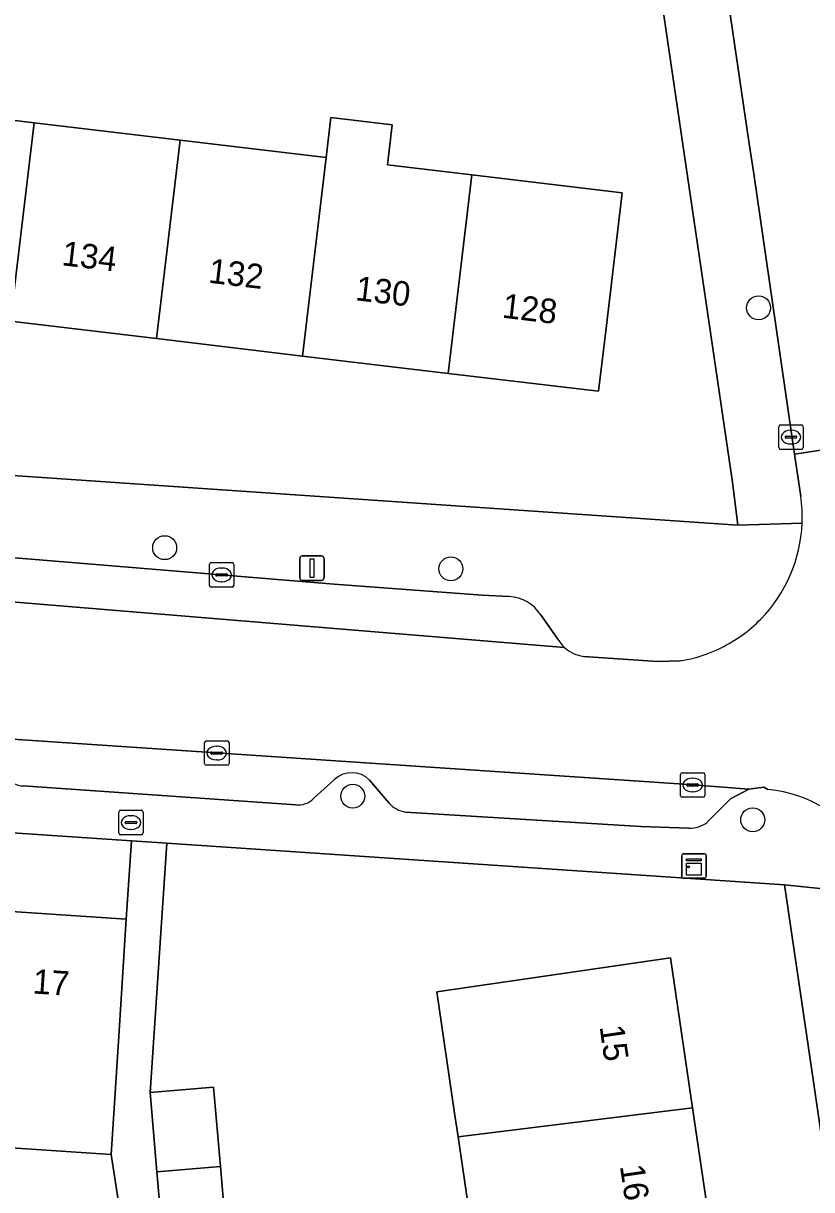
# Model space of a CAD drawing. Extents: x 159053 to 160042, y 380449 to 381423.
# Drawn here: x 159459.97 to 159492.17, y 381158.52 to 381206.15 of the extents above; entities that cross this region are included whole.
import ezdxf

# ---------------------------------------------------------------- set-up
doc = ezdxf.new("R2010")
doc.units = 0
for name, color, linetype in [('IMGEO_Boom', 7, 'Continuous'), ('IMGEO_Brandkraan', 7, 'Continuous'), ('IMGEO_Erf', 7, 'Continuous'), ('IMGEO_Kast', 7, 'Continuous'), ('IMGEO_Kolk', 7, 'Continuous'), ('IMGEO_Lichtmast', 7, 'Continuous'), ('IMGEO_Pand', 7, 'Continuous'), ('IMGEO_Pand_nummerreeks', 7, 'Continuous'), ('IMGEO_Parkeervlak_open', 7, 'Continuous'), ('IMGEO_Rijbaan_lokaal_open', 7, 'Continuous'), ('IMGEO_Voetpad_open', 7, 'Continuous')]:
    doc.layers.add(name, color=color, linetype=linetype)

msp = doc.modelspace()

# ---------------------------------------------------------------- linework, layer by layer
at = {"layer": 'IMGEO_Boom'}
for centre in [(159490.005, 381194.532), (159465.747, 381184.735), (159477.438, 381183.871), (159473.428, 381174.586), (159489.765, 381173.623)]:
    msp.add_circle(centre, 0.489, dxfattribs=at)
at = {"layer": 'IMGEO_Brandkraan'}
for p, q in [((159463.869, 381173.083), (159463.869, 381173.935)), ((159463.944, 381174.009), (159464.796, 381174.009)), ((159464.87, 381173.935), (159464.87, 381173.083)), ((159464.128, 381173.503), (159464.128, 381173.515)), ((159464.566, 381173.466), (159464.168, 381173.466)), ((159464.171, 381173.552), (159464.569, 381173.552)), ((159464.357, 381173.789), (159464.382, 381173.789)), ((159464.612, 381173.515), (159464.612, 381173.503)), ((159464.796, 381173.009), (159463.944, 381173.009)), ((159464.38, 381173.229), (159464.355, 381173.229))]:
    msp.add_line(p, q, dxfattribs=at)
for points in [[(159463.869, 381173.083), (159463.869, 381173.935)], [(159463.944, 381174.009), (159464.796, 381174.009)], [(159464.87, 381173.935), (159464.87, 381173.083)], [(159464.796, 381173.009), (159463.944, 381173.009)]]:
    msp.add_lwpolyline(points, dxfattribs=at)
for centre, radius, start, end in [((159463.946, 381173.933), 0.0765, 91.552, 178.448), ((159463.946, 381173.933), 0.0765, 91.552, 178.448), ((159464.794, 381173.933), 0.0765, 1.552, 88.448), ((159464.794, 381173.933), 0.0765, 1.552, 88.448), ((159464.168, 381173.512), 0.0403, 85.8775, 175.7526), ((159464.165, 381173.502), 0.0366, 178.938, 274.7102), ((159464.569, 381173.509), 0.043, 264.8664, 352.4533), ((159464.573, 381173.514), 0.0386, 1.7309, 96.639), ((159463.946, 381173.085), 0.0765, 181.552, 268.448), ((159463.946, 381173.085), 0.0765, 181.552, 268.448), ((159464.794, 381173.085), 0.0765, 271.552, 358.448), ((159464.794, 381173.085), 0.0765, 271.552, 358.448)]:
    msp.add_arc(centre, radius, start, end, dxfattribs=at)
for centre, major_axis, ratio, start_param, end_param in [((159464.356, 381173.509), (-0.387, 0.002), 0.722429, 4.712389, 7.853982), ((159464.381, 381173.509), (-0.39, 0.002), 0.717154, 1.570796, 4.712389)]:
    msp.add_ellipse(centre, major_axis=major_axis, ratio=ratio, start_param=start_param, end_param=end_param, dxfattribs=at)
at = {"layer": 'IMGEO_Erf'}
for points in [[(159418.399, 381190.504), (159489.16, 381185.654), (159488.937, 381187.416), (159485.126, 381213.338)], [(159454.464, 381202.802), (159460.421, 381202.092), (159466.379, 381201.383), (159472.337, 381200.674), (159472.53, 381202.297), (159475.036, 381201.999), (159474.843, 381200.375), (159478.296, 381199.964), (159484.437, 381199.233), (159483.791, 381193.802), (159483.472, 381191.121), (159477.329, 381191.852), (159471.371, 381192.562), (159465.413, 381193.271), (159459.455, 381193.98)], [(159497.307, 381128.294), (159492.161, 381163.484), (159491.067, 381170.966), (159465.838, 381172.666), (159465.152, 381162.484), (159467.743, 381162.701), (159468.023, 381159.463), (159468.302, 381156.225)], [(159478.537, 381155.178), (159477.731, 381160.668), (159477.587, 381161.646), (159476.861, 381166.592), (159486.412, 381167.988), (159487.308, 381161.857), (159488.076, 381156.599)], [(159465.572, 381146.862), (159463.56, 381159.946), (159457.638, 381160.343), (159451.96, 381160.723), (159446.274, 381161.104), (159440.588, 381161.485), (159434.913, 381161.865), (159429.234, 381162.245), (159423.569, 381162.624), (159417.883, 381163.005), (159412.393, 381163.373), (159412.184, 381163.387), (159412.031, 381160.979), (159409.33, 381161.165), (159408.933, 381163.61), (159406.07, 381163.806), (159403.458, 381163.985), (159402.742, 381161.616), (159399.854, 381161.814), (159399.452, 381156.561)]]:
    msp.add_lwpolyline(points, dxfattribs=at)
msp.add_lwpolyline([(159400.883, 381177.042), (159400.666, 381173.825), (159406.716, 381173.419), (159412.792, 381173.011), (159418.457, 381172.631), (159424.13, 381172.25), (159429.823, 381171.867), (159435.525, 381171.485), (159441.199, 381171.104), (159446.901, 381170.721), (159452.564, 381170.341), (159458.247, 381169.959), (159464.177, 381169.561), (159464.393, 381172.763)], close=True, dxfattribs=at)
at = {"layer": 'IMGEO_Kast'}
for p, q in [((159486.868, 381171.309), (159486.868, 381172.15)), ((159486.868, 381172.15), (159486.868, 381171.309)), ((159486.943, 381172.234), (159487.784, 381172.234)), ((159487.784, 381172.234), (159486.943, 381172.234)), ((159487.868, 381172.159), (159487.868, 381171.318)), ((159487.868, 381171.318), (159487.868, 381172.159)), ((159487.793, 381171.234), (159486.952, 381171.234)), ((159486.952, 381171.234), (159487.793, 381171.234))]:
    msp.add_line(p, q, dxfattribs=at)
for points in [[(159487.063, 381172.024), (159487.663, 381172.024), (159487.663, 381171.939), (159487.063, 381171.939), (159487.063, 381172.024)], [(159487.063, 381171.849), (159487.663, 381171.849), (159487.663, 381171.36), (159487.063, 381171.36), (159487.063, 381171.849)]]:
    msp.add_lwpolyline(points, dxfattribs=at)
msp.add_circle((159487.147, 381171.698), 0.0377, dxfattribs=at)
for centre, start, end in [((159486.946, 381172.156), 92.4484, 184.2845), ((159486.946, 381172.156), 92.4484, 184.2845), ((159487.79, 381172.156), 2.4484, 94.2845), ((159487.79, 381172.156), 2.4484, 94.2845), ((159486.946, 381171.312), 182.4484, 274.2845), ((159486.946, 381171.312), 182.4484, 274.2845), ((159487.79, 381171.312), 272.4484, 4.2845), ((159487.79, 381171.312), 272.4484, 4.2845)]:
    msp.add_arc(centre, 0.0779, start, end, dxfattribs=at)
at = {"layer": 'IMGEO_Kolk'}
for p, q in [((159490.829, 381188.823), (159490.829, 381189.675)), ((159490.904, 381189.749), (159491.756, 381189.749)), ((159491.83, 381189.675), (159491.83, 381188.823)), ((159491.088, 381189.243), (159491.088, 381189.255)), ((159491.526, 381189.206), (159491.128, 381189.206)), ((159491.131, 381189.292), (159491.529, 381189.292)), ((159491.317, 381189.529), (159491.342, 381189.529)), ((159491.572, 381189.255), (159491.572, 381189.243)), ((159491.756, 381188.749), (159490.904, 381188.749)), ((159491.34, 381188.969), (159491.315, 381188.969)), ((159467.572, 381183.197), (159467.572, 381184.049)), ((159467.647, 381184.123), (159468.499, 381184.123)), ((159468.06, 381183.903), (159468.085, 381183.903)), ((159468.573, 381184.049), (159468.573, 381183.197)), ((159467.831, 381183.617), (159467.831, 381183.629)), ((159468.269, 381183.58), (159467.871, 381183.58)), ((159467.874, 381183.666), (159468.272, 381183.666)), ((159468.315, 381183.629), (159468.315, 381183.617)), ((159468.499, 381183.123), (159467.647, 381183.123)), ((159468.083, 381183.343), (159468.058, 381183.343)), ((159467.374, 381175.921), (159467.374, 381176.773)), ((159467.449, 381176.847), (159468.301, 381176.847)), ((159468.375, 381176.773), (159468.375, 381175.921)), ((159467.633, 381176.341), (159467.633, 381176.353)), ((159468.071, 381176.304), (159467.673, 381176.304)), ((159467.676, 381176.39), (159468.074, 381176.39)), ((159467.862, 381176.627), (159467.887, 381176.627)), ((159468.117, 381176.353), (159468.117, 381176.341)), ((159468.301, 381175.847), (159467.449, 381175.847)), ((159467.885, 381176.067), (159467.86, 381176.067)), ((159486.812, 381174.617), (159486.812, 381175.469)), ((159486.887, 381175.543), (159487.739, 381175.543)), ((159487.813, 381175.469), (159487.813, 381174.617)), ((159487.071, 381175.037), (159487.071, 381175.049)), ((159487.509, 381175), (159487.111, 381175)), ((159487.114, 381175.086), (159487.512, 381175.086)), ((159487.3, 381175.323), (159487.325, 381175.323)), ((159487.555, 381175.049), (159487.555, 381175.037)), ((159487.739, 381174.543), (159486.887, 381174.543)), ((159487.323, 381174.763), (159487.298, 381174.763))]:
    msp.add_line(p, q, dxfattribs=at)
for points in [[(159490.829, 381188.823), (159490.829, 381189.675)], [(159490.904, 381189.749), (159491.756, 381189.749)], [(159491.83, 381189.675), (159491.83, 381188.823)], [(159491.756, 381188.749), (159490.904, 381188.749)], [(159467.572, 381183.197), (159467.572, 381184.049)], [(159467.647, 381184.123), (159468.499, 381184.123)], [(159468.573, 381184.049), (159468.573, 381183.197)], [(159468.499, 381183.123), (159467.647, 381183.123)], [(159467.374, 381175.921), (159467.374, 381176.773)], [(159467.449, 381176.847), (159468.301, 381176.847)], [(159468.375, 381176.773), (159468.375, 381175.921)], [(159468.301, 381175.847), (159467.449, 381175.847)], [(159486.812, 381174.617), (159486.812, 381175.469)], [(159486.887, 381175.543), (159487.739, 381175.543)], [(159487.813, 381175.469), (159487.813, 381174.617)], [(159487.739, 381174.543), (159486.887, 381174.543)]]:
    msp.add_lwpolyline(points, dxfattribs=at)
for centre, radius, start, end in [((159490.906, 381189.673), 0.0765, 91.552, 178.448), ((159490.906, 381189.673), 0.0765, 91.552, 178.448), ((159491.754, 381189.673), 0.0765, 1.552, 88.448), ((159491.754, 381189.673), 0.0765, 1.552, 88.448), ((159491.128, 381189.252), 0.0403, 85.8775, 175.7526), ((159491.125, 381189.242), 0.0366, 178.938, 274.7102), ((159491.529, 381189.249), 0.043, 264.8664, 352.4533), ((159491.533, 381189.254), 0.0386, 1.7309, 96.639), ((159490.906, 381188.825), 0.0765, 181.552, 268.448), ((159490.906, 381188.825), 0.0765, 181.552, 268.448), ((159491.754, 381188.825), 0.0765, 271.552, 358.448), ((159491.754, 381188.825), 0.0765, 271.552, 358.448), ((159467.649, 381184.047), 0.0765, 91.552, 178.448), ((159467.649, 381184.047), 0.0765, 91.552, 178.448), ((159468.497, 381184.047), 0.0765, 1.552, 88.448), ((159468.497, 381184.047), 0.0765, 1.552, 88.448), ((159467.871, 381183.626), 0.0403, 85.8775, 175.7526), ((159467.868, 381183.616), 0.0366, 178.938, 274.7102), ((159468.272, 381183.623), 0.043, 264.8664, 352.4533), ((159468.276, 381183.628), 0.0386, 1.7309, 96.639), ((159467.649, 381183.199), 0.0765, 181.552, 268.448), ((159467.649, 381183.199), 0.0765, 181.552, 268.448), ((159468.497, 381183.199), 0.0765, 271.552, 358.448), ((159468.497, 381183.199), 0.0765, 271.552, 358.448), ((159467.451, 381176.771), 0.0765, 91.552, 178.448), ((159467.451, 381176.771), 0.0765, 91.552, 178.448), ((159468.299, 381176.771), 0.0765, 1.552, 88.448), ((159468.299, 381176.771), 0.0765, 1.552, 88.448), ((159467.673, 381176.35), 0.0403, 85.8775, 175.7526), ((159467.67, 381176.34), 0.0366, 178.938, 274.7102), ((159468.074, 381176.347), 0.043, 264.8664, 352.4533), ((159468.078, 381176.352), 0.0386, 1.7309, 96.639), ((159467.451, 381175.923), 0.0765, 181.552, 268.448), ((159467.451, 381175.923), 0.0765, 181.552, 268.448), ((159468.299, 381175.923), 0.0765, 271.552, 358.448), ((159468.299, 381175.923), 0.0765, 271.552, 358.448), ((159486.889, 381175.467), 0.0765, 91.552, 178.448), ((159486.889, 381175.467), 0.0765, 91.552, 178.448), ((159487.737, 381175.467), 0.0765, 1.552, 88.448), ((159487.737, 381175.467), 0.0765, 1.552, 88.448), ((159487.111, 381175.046), 0.0403, 85.8775, 175.7526), ((159487.108, 381175.036), 0.0366, 178.938, 274.7102), ((159487.512, 381175.043), 0.043, 264.8664, 352.4533), ((159487.516, 381175.048), 0.0386, 1.7309, 96.639), ((159486.889, 381174.619), 0.0765, 181.552, 268.448), ((159486.889, 381174.619), 0.0765, 181.552, 268.448), ((159487.737, 381174.619), 0.0765, 271.552, 358.448), ((159487.737, 381174.619), 0.0765, 271.552, 358.448)]:
    msp.add_arc(centre, radius, start, end, dxfattribs=at)
for centre, major_axis, ratio, start_param, end_param in [((159491.316, 381189.249), (-0.387, 0.002), 0.722429, 4.712389, 7.853982), ((159491.341, 381189.249), (-0.39, 0.002), 0.717154, 1.570796, 4.712389), ((159468.059, 381183.623), (-0.387, 0.002), 0.722429, 4.712389, 7.853982), ((159468.084, 381183.623), (-0.39, 0.002), 0.717154, 1.570796, 4.712389), ((159467.861, 381176.347), (-0.387, 0.002), 0.722429, 4.712389, 7.853982), ((159467.886, 381176.347), (-0.39, 0.002), 0.717154, 1.570796, 4.712389), ((159487.299, 381175.043), (-0.387, 0.002), 0.722429, 4.712389, 7.853982), ((159487.324, 381175.043), (-0.39, 0.002), 0.717154, 1.570796, 4.712389)]:
    msp.add_ellipse(centre, major_axis=major_axis, ratio=ratio, start_param=start_param, end_param=end_param, dxfattribs=at)
at = {"layer": 'IMGEO_Lichtmast'}
for p, q in [((159471.365, 381184.398), (159472.155, 381184.398)), ((159472.155, 381184.398), (159471.365, 381184.398)), ((159471.265, 381183.498), (159471.265, 381184.298)), ((159471.265, 381184.298), (159471.265, 381183.498)), ((159472.255, 381184.298), (159472.255, 381183.498)), ((159472.255, 381183.498), (159472.255, 381184.298)), ((159472.155, 381183.398), (159471.365, 381183.398)), ((159471.365, 381183.398), (159472.155, 381183.398))]:
    msp.add_line(p, q, dxfattribs=at)
msp.add_lwpolyline([(159471.685, 381184.273), (159471.835, 381184.273), (159471.835, 381183.523), (159471.685, 381183.523), (159471.685, 381184.273)], dxfattribs=at)
for centre, start, end in [((159471.365, 381184.298), 90, 180), ((159471.365, 381184.298), 90, 180), ((159472.155, 381184.298), 0, 90), ((159472.155, 381184.298), 360, 90), ((159471.365, 381183.498), 180, 270), ((159471.365, 381183.498), 180, 270), ((159472.155, 381183.498), 270, 0), ((159472.155, 381183.498), 270, 0)]:
    msp.add_arc(centre, 0.1, start, end, dxfattribs=at)
at = {"layer": 'IMGEO_Pand'}
for points in [[(159459.455, 381193.98), (159460.421, 381202.092), (159454.464, 381202.802), (159453.498, 381194.69)], [(159459.455, 381193.98), (159465.413, 381193.271), (159466.379, 381201.383), (159460.421, 381202.092)], [(159477.329, 381191.852), (159478.296, 381199.964), (159474.843, 381200.375), (159475.036, 381201.999), (159472.53, 381202.297), (159472.337, 381200.674), (159471.371, 381192.562)], [(159471.371, 381192.562), (159472.337, 381200.674), (159466.379, 381201.383), (159465.413, 381193.271)], [(159477.329, 381191.852), (159483.472, 381191.121), (159483.791, 381193.802), (159484.437, 381199.233), (159478.296, 381199.964)], [(159457.638, 381160.343), (159463.56, 381159.946), (159463.857, 381164.572), (159464.177, 381169.561), (159458.247, 381169.959)], [(159487.308, 381161.857), (159486.412, 381167.988), (159476.861, 381166.592), (159477.587, 381161.646), (159477.731, 381160.668)], [(159465.432, 381159.239), (159468.023, 381159.463), (159467.743, 381162.701), (159465.152, 381162.484)], [(159488.076, 381156.599), (159487.308, 381161.857), (159477.731, 381160.668), (159478.537, 381155.178)], [(159465.432, 381159.239), (159465.712, 381156.001), (159468.302, 381156.225), (159468.023, 381159.463)]]:
    msp.add_lwpolyline(points, close=True, dxfattribs=at)
at = {"layer": 'IMGEO_Parkeervlak_open'}
for points in [[(159479.821, 381182.74), (159478.72, 381182.801), (159472.676, 381183.243), (159455.655, 381184.645), (159444.396, 381185.344), (159426.257, 381186.469), (159422.8, 381186.735)], [(159419.745, 381185.125), (159444.275, 381183.548), (159455.525, 381182.85), (159482.078, 381180.662)], [(159487.911, 381173.518), (159488.858, 381174.48), (159489.604, 381174.872), (159487.158, 381175.068), (159371.374, 381182.825)], [(159481.808, 381180.996), (159481.105, 381181.986)], [(159459.974, 381175.008), (159471.098, 381174.239)], [(159471.834, 381174.5), (159472.684, 381175.27)], [(159474.118, 381175.245), (159474.913, 381174.302)], [(159475.583, 381173.936), (159485.193, 381173.349), (159487.157, 381173.275)]]:
    msp.add_lwpolyline(points, dxfattribs=at)
for centre, radius, start, end in [((159479.738, 381181.128), 1.614, 32.1079, 87.0468), ((159483.085, 381181.752), 1.484, 210.6316, 227.2714), ((159459.986, 381175.917), 0.909, 218.9965, 269.2668), ((159473.388, 381174.507), 1.038, 45.302, 132.7004), ((159471.21, 381175.091), 0.86, 262.5166, 316.5344), ((159475.778, 381175.09), 1.17, 222.3162, 260.391), ((159487.137, 381174.627), 1.353, 270.8346, 304.8917)]:
    msp.add_arc(centre, radius, start, end, dxfattribs=at)
at = {"layer": 'IMGEO_Rijbaan_lokaal_open'}
msp.add_lwpolyline([(159495.865, 381199.882), (159494.908, 381206.294), (159494.366, 381209.923), (159494.299, 381210.378), (159488.389, 381209.601), (159489.023, 381205.31), (159489.612, 381201.327), (159489.808, 381199.999), (159491.467, 381188.558), (159497.399, 381189.453), (159496.908, 381192.969)], close=True, dxfattribs=at)
for points in [[(159482.078, 381180.662), (159455.525, 381182.85), (159444.275, 381183.548), (159419.745, 381185.125), (159410.545, 381185.773), (159398.502, 381186.692), (159371.994, 381188.49), (159359.323, 381189.387), (159340.654, 381190.693), (159337.916, 381190.875), (159332.905, 381191.207), (159309.922, 381192.73), (159287.147, 381194.26), (159278.1, 381194.857), (159274.38, 381195.177), (159273.367, 381195.267), (159264.523, 381195.918), (159264.142, 381189.576), (159270.165, 381189.159), (159290.318, 381187.762), (159293.502, 381187.602), (159310.558, 381186.943)], [(159497.957, 381185.477), (159497.865, 381186.136), (159497.399, 381189.453), (159491.467, 381188.558), (159491.725, 381186.819)], [(159311.37, 381186.961), (159314.829, 381186.674), (159327.267, 381185.896), (159339.334, 381185.09), (159355.92, 381183.977), (159359.695, 381183.717), (159368.882, 381183.022), (159371.374, 381182.825), (159487.158, 381175.068), (159489.604, 381174.872), (159490.216, 381174.956), (159490.385, 381174.858)], [(159486.803, 381180.111), (159485.884, 381180.089), (159482.858, 381180.293)]]:
    msp.add_lwpolyline(points, dxfattribs=at)
for centre, radius, start, end in [((159485.723, 381185.959), 6.064, 357.8447, 8.1532), ((159485.85, 381185.968), 5.936, 315.6173, 357.7103), ((159485.851, 381185.971), 5.938, 296.2328, 315.5898), ((159483.059, 381181.727), 1.448, 227.3499, 262.0146), ((159485.846, 381185.998), 5.964, 279.236, 296.1688), ((159489.85, 381169.327), 5.556, 31.4566, 84.4763)]:
    msp.add_arc(centre, radius, start, end, dxfattribs=at)
at = {"layer": 'IMGEO_Voetpad_open'}
for points in [[(159487.557, 381215.23), (159487.143, 381218.031), (159483.241, 381244.433), (159480.617, 381244.005), (159484.891, 381214.936), (159485.126, 381213.338), (159488.937, 381187.416), (159489.16, 381185.654), (159491.782, 381185.731)], [(159491.725, 381186.819), (159491.467, 381188.558), (159489.808, 381199.999), (159489.612, 381201.327), (159489.023, 381205.31), (159488.389, 381209.601), (159487.948, 381212.582), (159487.557, 381215.23)], [(159418.399, 381190.504), (159418.138, 381187.184), (159422.811, 381186.885), (159422.8, 381186.735), (159426.257, 381186.469), (159444.396, 381185.344), (159455.655, 381184.645), (159472.676, 381183.243), (159478.72, 381182.801), (159479.821, 381182.74)], [(159491.782, 381185.731), (159489.16, 381185.654), (159418.399, 381190.504)], [(159312.209, 381183.497), (159318.756, 381183.227), (159332.046, 381182.37), (159331.815, 381178.679), (159333.248, 381178.562), (159335.834, 381178.383), (159339.359, 381178.144), (159339.406, 381178.814), (159339.483, 381179.88), (159356.805, 381178.73), (159356.901, 381179.946), (159374.158, 381178.842), (159399.325, 381177.147), (159400.883, 381177.042), (159464.393, 381172.763), (159465.838, 381172.666), (159491.067, 381170.966), (159495.274, 381170.535)], [(159481.105, 381181.986), (159481.808, 381180.996)], [(159482.858, 381180.293), (159485.884, 381180.089), (159486.803, 381180.111)], [(159471.098, 381174.239), (159459.974, 381175.008)], [(159472.684, 381175.27), (159471.834, 381174.5)], [(159474.913, 381174.302), (159474.118, 381175.245)], [(159490.385, 381174.858), (159490.216, 381174.956), (159489.604, 381174.872), (159488.858, 381174.48), (159487.911, 381173.518)], [(159487.157, 381173.275), (159485.193, 381173.349), (159475.583, 381173.936)], [(159465.712, 381156.001), (159465.432, 381159.239), (159465.152, 381162.484), (159465.838, 381172.666), (159464.393, 381172.763), (159464.177, 381169.561), (159463.857, 381164.572), (159463.56, 381159.946), (159465.572, 381146.862)], [(159495.274, 381170.535), (159491.067, 381170.966), (159492.161, 381163.484), (159497.307, 381128.294), (159497.503, 381126.951), (159500, 381109.876), (159500.255, 381108.132), (159502.714, 381091.198), (159505.448, 381072.514), (159505.664, 381071.035), (159512.894, 381021.627), (159515.381, 381005.067), (159515.537, 381002.185)]]:
    msp.add_lwpolyline(points, dxfattribs=at)
for centre, radius, start, end in [((159485.723, 381185.959), 6.064, 357.8447, 8.1532), ((159485.85, 381185.968), 5.936, 315.6173, 357.7103), ((159479.738, 381181.128), 1.614, 32.1079, 87.0468), ((159485.851, 381185.971), 5.938, 296.2328, 315.5898), ((159483.085, 381181.752), 1.484, 210.6316, 227.2714), ((159483.059, 381181.727), 1.448, 227.3499, 262.0146), ((159485.846, 381185.998), 5.964, 279.236, 296.1688), ((159459.986, 381175.917), 0.909, 218.9965, 269.2668), ((159473.388, 381174.507), 1.038, 45.302, 132.7004), ((159489.85, 381169.327), 5.556, 31.4566, 84.4763), ((159471.21, 381175.091), 0.86, 262.5166, 316.5344), ((159475.778, 381175.09), 1.17, 222.3162, 260.391), ((159487.137, 381174.627), 1.353, 270.8346, 304.8917)]:
    msp.add_arc(centre, radius, start, end, dxfattribs=at)

# ---------------------------------------------------------------- texts
at = {"layer": 'IMGEO_Pand_nummerreeks'}
for s, rotation, p in [('134', 353.2104, (159461.511, 381196.274)), ('132', 353.2104, (159467.504, 381195.56)), ('130', 353.2104, (159473.504, 381194.845)), ('128', 353.2104, (159479.499, 381194.132)), ('17', 356.159, (159460.337, 381166.531)), ('15', 278.3108, (159483.507, 381165.176)), ('16', 278.3108, (159484.339, 381159.482))]:
    msp.add_text(s, height=1, rotation=rotation, dxfattribs=at).set_placement(p)

doc.saveas('drawing.dxf')
